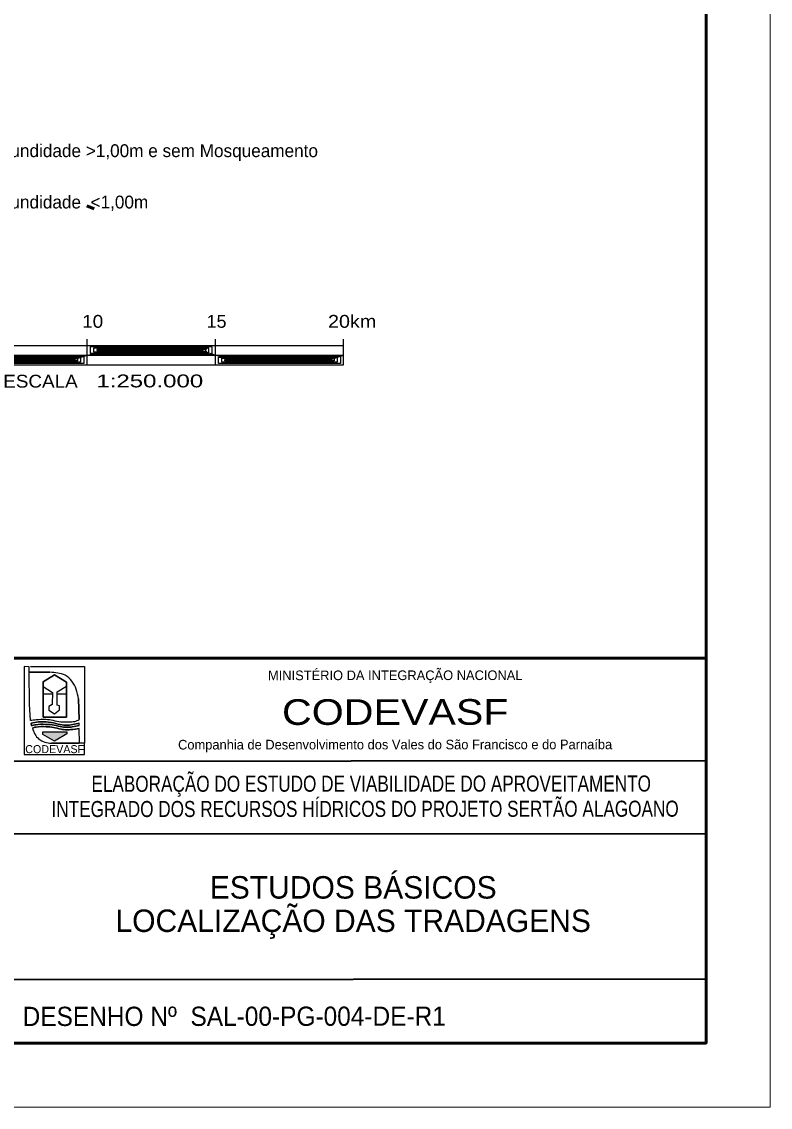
# Model space of a CAD drawing. Extents: x 553962 to 842807, y 8883888 to 9032388.
# Drawn here: x 813629 to 842807, y 8883888 to 8926175 of the extents above; entities that cross this region are included whole.
import ezdxf
from ezdxf.enums import TextEntityAlignment as Align

# ---------------------------------------------------------------- set-up
doc = ezdxf.new("R2010")
doc.units = 0
doc.header["$LTSCALE"] = 160
doc.header["$PDMODE"] = 32
doc.header["$PDSIZE"] = 80
doc.layers.add('1', color=7, linetype='Continuous', lineweight=13)
doc.layers.add('5', color=7, linetype='Continuous', lineweight=13)

msp = doc.modelspace()

# ---------------------------------------------------------------- hatches: boundary and pattern name
at = {"layer": '1'}
msp.add_hatch(color=256, dxfattribs=at).paths.add_polyline_path([(814449.8, 8898515.3), (815389.8, 8898515.3), (815389.8, 8898430.3), (814904.8, 8898152.8), (814454.8, 8898405.3)])

# ---------------------------------------------------------------- linework, layer by layer
at = {"layer": '1', "lineweight": 40}
for p, q in [((796549.8, 8901392.8), (840297.3, 8901390.3)), ((840297.3, 8901390.3), (840307.3, 8886387.8)), ((840307.3, 8901387.8), (840307.3, 8886387.8)), ((796552.3, 8897362.8), (840302.3, 8897390.3)), ((812797.3, 8894535.3), (840302.3, 8894555.3)), ((812802.3, 8888870.3), (840304.8, 8888887.8)), ((796547.3, 8886392.8), (840307.3, 8886387.8))]:
    msp.add_line(p, q, dxfattribs=at)
at = {"layer": '1', "lineweight": 53}
msp.add_line((796557.3, 8901387.8), (840307.3, 8901387.8), dxfattribs=at)
at = {"layer": '1', "lineweight": 25}
for p, q in [((813919.8, 8900840.3), (814729.8, 8900832.8)), ((814459.8, 8899087.8), (814459.8, 8900460.3)), ((814827.3, 8899980.3), (814467.3, 8899985.3)), ((815367.3, 8899975.3), (815009.8, 8899977.8)), ((815872.3, 8898987.8), (815839.8, 8899792.8)), ((815839.8, 8899792.8), (815872.3, 8898987.8)), ((813992.3, 8898852.8), (814012.3, 8898752.8)), ((814017.3, 8898755.3), (813992.3, 8898852.8)), ((814017.3, 8898755.3), (813992.3, 8898852.8)), ((815869.8, 8898760.3), (815872.3, 8898845.3)), ((815882.3, 8898077.8), (815872.3, 8898637.8)), ((815882.3, 8898077.8), (815872.3, 8898637.8)), ((814784.8, 8898067.8), (815872.3, 8898067.8))]:
    msp.add_line(p, q, dxfattribs=at)
at = {"layer": '1'}
msp.add_lwpolyline([(842807.3, 9032387.8), (842807.3, 8883887.8), (553961.7, 8883887.8), (553961.7, 9032387.8)], close=True, dxfattribs=at)
at = {"layer": '1', "lineweight": 53}
msp.add_lwpolyline([(840307.3, 9029887.8), (840307.3, 8886387.8), (560211.7, 8886387.8), (560211.7, 9029887.8)], close=True, dxfattribs=at)
msp.add_lwpolyline([(840307.3, 8901387.8), (840307.3, 8886387.8), (796557.3, 8886387.8)], dxfattribs=at)
at = {"layer": '1', "lineweight": 25}
for points in [[(813919.8, 8901050.3), (813724.8, 8901052.8), (813724.8, 8897632.8), (816079.8, 8897632.8), (816077.3, 8898067.8), (815872.3, 8898067.8), (814784.8, 8898067.8)], [(813919.8, 8901050.3), (813724.8, 8901052.8), (813724.8, 8897632.8), (816079.8, 8897632.8), (816077.3, 8898067.8), (815872.3, 8898067.8), (814784.8, 8898067.8)], [(814729.8, 8900832.8), (813919.8, 8900840.3), (813919.8, 8901050.3)], [(813974.8, 8898952.8), (813929.8, 8899585.3), (813919.8, 8900840.3), (813919.8, 8901050.3)], [(813974.8, 8898952.8), (813929.8, 8899585.3), (813919.8, 8900840.3), (813919.8, 8901050.3)], [(813974.8, 8898952.8), (813929.8, 8899585.3), (813919.8, 8900840.3)], [(813967.3, 8901052.8), (816079.8, 8901052.8), (816077.3, 8898067.8), (815872.3, 8898067.8)], [(814459.8, 8900460.3), (814902.3, 8900735.3), (815374.8, 8900442.8)], [(815374.8, 8900442.8), (814902.3, 8900735.3), (814459.8, 8900460.3), (814459.8, 8899087.8)], [(815374.8, 8900442.8), (815374.8, 8899090.3), (814459.8, 8899087.8)], [(814459.8, 8899087.8), (815374.8, 8899090.3), (815374.8, 8900442.8)], [(814459.8, 8900285.3), (814827.3, 8900047.8), (814822.3, 8899577.8), (814682.3, 8899495.3), (814682.3, 8899362.8), (814902.3, 8899217.8), (815104.8, 8899367.8), (815104.8, 8899527.8), (815009.8, 8899550.3), (815009.8, 8900070.3), (815369.8, 8900287.8)]]:
    msp.add_lwpolyline(points, dxfattribs=at)
msp.add_lwpolyline([(814449.8, 8898515.3), (815389.8, 8898515.3), (815389.8, 8898430.3), (814904.8, 8898152.8), (814454.8, 8898405.3)], close=True, dxfattribs=at)
msp.add_lwpolyline([(814449.8, 8898515.3), (815389.8, 8898515.3), (815389.8, 8898430.3), (814904.8, 8898152.8), (814454.8, 8898405.3)], close=True, dxfattribs=at)
for centre, radius, start, end in [((814701.4, 8898980.4), 1853.2, 70.20108, 89.11971), ((814701.4, 8898980.4), 1853.2, 70.20108, 89.11971), ((814634.9, 8899740.3), 1203.9, 21.25111, 54.78963), ((814634.9, 8899740.3), 1203.9, 21.25111, 54.78963), ((813828.4, 8899561.5), 2024.3, 6.5558, 17.69155), ((813828.4, 8899561.5), 2024.3, 6.5558, 17.69155), ((814799.7, 8898810.8), 763.2, 191.37196, 229.22033), ((814799.7, 8898810.8), 763.2, 191.37196, 229.22033), ((814799.7, 8898810.8), 763.2, 191.37196, 229.22033), ((814812.6, 8898940.3), 872.9, 234.13889, 268.09017), ((814812.6, 8898940.3), 872.9, 234.13889, 268.09017), ((814812.6, 8898940.3), 872.9, 234.13889, 268.09017)]:
    msp.add_arc(centre, radius, start, end, dxfattribs=at)
for points in [[(815872.3, 8898975.3), (815684.8, 8898905.3), (815489.8, 8898887.8), (815342.3, 8898885.3), (815154.8, 8898887.8), (814852.3, 8898950.3), (814564.8, 8898987.8), (814189.8, 8898975.3), (813974.8, 8898952.8)], [(815872.3, 8898975.3), (815684.8, 8898905.3), (815489.8, 8898887.8), (815342.3, 8898885.3), (815154.8, 8898887.8), (814852.3, 8898950.3), (814564.8, 8898987.8), (814189.8, 8898975.3), (813974.8, 8898952.8)], [(815872.3, 8898975.3), (815684.8, 8898905.3), (815489.8, 8898887.8), (815342.3, 8898885.3), (815154.8, 8898887.8), (814852.3, 8898950.3), (814564.8, 8898987.8), (814189.8, 8898975.3), (813974.8, 8898952.8)], [(815872.3, 8898845.3), (815627.3, 8898797.8), (815347.3, 8898772.8), (815057.3, 8898812.8), (814679.8, 8898895.3), (814282.3, 8898897.8), (813992.3, 8898852.8)], [(813992.3, 8898852.8), (814282.3, 8898897.8), (814679.8, 8898895.3), (815057.3, 8898812.8), (815347.3, 8898772.8), (815627.3, 8898797.8), (815872.3, 8898845.3)], [(813992.3, 8898852.8), (814282.3, 8898897.8), (814679.8, 8898895.3), (815057.3, 8898812.8), (815347.3, 8898772.8), (815627.3, 8898797.8), (815872.3, 8898845.3)], [(814012.3, 8898752.8), (814177.3, 8898790.3), (814547.3, 8898805.3), (814812.3, 8898790.3), (815129.8, 8898717.8), (815399.8, 8898692.8), (815602.3, 8898705.3), (815872.3, 8898760.3)], [(815872.3, 8898760.3), (815602.3, 8898705.3), (815399.8, 8898692.8), (815129.8, 8898717.8), (814812.3, 8898790.3), (814547.3, 8898805.3), (814177.3, 8898790.3), (814012.3, 8898752.8)], [(815872.3, 8898760.3), (815602.3, 8898705.3), (815399.8, 8898692.8), (815129.8, 8898717.8), (814812.3, 8898790.3), (814547.3, 8898805.3), (814177.3, 8898790.3), (814012.3, 8898752.8)], [(815872.3, 8898637.8), (815544.8, 8898600.3), (815264.8, 8898600.3), (815162.3, 8898615.3), (814864.8, 8898685.3), (814579.8, 8898712.8), (814179.8, 8898697.8), (814052.3, 8898660.3)], [(814052.3, 8898660.3), (814179.8, 8898697.8), (814579.8, 8898712.8), (814864.8, 8898685.3), (815162.3, 8898615.3), (815264.8, 8898600.3), (815544.8, 8898600.3), (815872.3, 8898637.8)], [(814052.3, 8898660.3), (814179.8, 8898697.8), (814579.8, 8898712.8), (814864.8, 8898685.3), (815162.3, 8898615.3), (815264.8, 8898600.3), (815544.8, 8898600.3), (815872.3, 8898637.8)]]:
    msp.add_spline(points, degree=3, dxfattribs=at)
at = {"layer": '5', "lineweight": 53}
msp.add_line((816172.5, 8919006.7), (816451.1, 8918880.5), dxfattribs=at)
at = {"layer": '5', "lineweight": 25}
for p, q in [((816177.5, 8912812.7), (816177.5, 8913812.7)), ((821177.5, 8912812.7), (821177.5, 8913812.7)), ((826177.5, 8912812.7), (826177.5, 8913812.7)), ((806177.5, 8913562.7), (826177.5, 8913562.7)), ((806177.5, 8913188.7), (826177.5, 8913188.7)), ((806177.5, 8912812.7), (826177.5, 8912812.7))]:
    msp.add_line(p, q, dxfattribs=at)
for points in [[(811552.5, 8913012.7), (815677.5, 8913012.7), (816177.5, 8913188.7), (816302.5, 8913212.7), (821052.5, 8913212.7), (821052.5, 8913512.7), (816302.5, 8913512.7), (816302.5, 8913262.7), (820927.5, 8913262.7), (820927.5, 8913462.7), (816427.5, 8913462.7), (816427.5, 8913312.7), (820802.5, 8913312.7), (820802.5, 8913412.7), (816552.5, 8913412.7), (816552.5, 8913362.7), (820677.5, 8913362.7), (821177.5, 8913188.7), (821302.5, 8913162.7), (826052.5, 8913162.7), (826052.5, 8912862.7), (821302.5, 8912862.7), (821302.5, 8913112.7), (825927.5, 8913112.7), (825927.5, 8912912.7), (821427.5, 8912912.7), (821427.5, 8913062.7), (825802.5, 8913062.7), (825802.5, 8912962.7), (821552.5, 8912962.7), (821552.5, 8913012.7), (825677.5, 8913012.7), (826177.5, 8913188.7)], [(811302.5, 8913162.7), (816052.5, 8913162.7), (816052.5, 8912862.7), (811302.5, 8912862.7)], [(811302.5, 8913112.7), (815927.5, 8913112.7), (815927.5, 8912912.7), (811427.5, 8912912.7)], [(811427.5, 8913062.7), (815802.5, 8913062.7), (815802.5, 8912962.7), (811552.5, 8912962.7)]]:
    msp.add_lwpolyline(points, dxfattribs=at)
at = {"layer": '5'}
for p in [(820802.5, 8913437.7), (820802.5, 8913312.7)]:
    msp.add_point(p, dxfattribs=at)

# ---------------------------------------------------------------- texts
at = {"layer": '1'}
for s, p in [('MINISTÉRIO DA INTEGRAÇÃO NACIONAL', (828189.1, 8900528.4)), ('Companhia de Desenvolvimento dos Vales do São Francisco e do Parnaíba', (828184.4, 8897830.2))]:
    msp.add_text(s, height=375, rotation=0.034, dxfattribs=at).set_placement(p, align=Align.CENTER)
for s, height, width, p in [('CODEVASF', 1000, 1.2, (828188.7, 8898785.4)), ('ELABORAÇÃO DO ESTUDO DE VIABILIDADE DO APROVEITAMENTO', 625, 0.8, (827252, 8896181.8)), ('INTEGRADO DOS RECURSOS HÍDRICOS DO PROJETO SERTÃO ALAGOANO', 625, 0.8, (827015, 8895200.1)), ('DESENHO Nº  SAL-00-PG-004-DE-R1', 750, 0.95, (821913.6, 8887058.4))]:
    msp.add_text(s, height=height, rotation=0.034, dxfattribs=dict(at, width=width)).set_placement(p, align=Align.CENTER)
msp.add_text('CODEVASF', height=312.2, dxfattribs=at).set_placement((813767.3, 8897682.8))
for s, p in [('ESTUDOS BÁSICOS', (826549.8, 8892017)), ('LOCALIZAÇÃO DAS TRADAGENS', (826549.8, 8890716.8))]:
    msp.add_text(s, height=875, dxfattribs=at).set_placement(p, align=Align.CENTER)
at = {"layer": '5'}
for s, p in [('Tradagem com Profundidade >1,00m e sem Mosqueamento', (807281.8, 8920901.3)), ('Tradagem com Profundidade  <1,00m', (807281.8, 8918900.2))]:
    msp.add_text(s, height=500, dxfattribs=at).set_placement(p)
for s, width, p in [('10', 1.1, (815987.1, 8914252.8)), ('15', 1.05, (820832.9, 8914252.8)), ('20km', 1.15, (825568.9, 8914252.8)), ('ESCALA', 1.1, (812909.9, 8911922.1)), ('1:250.000', 1.4, (816539.1, 8911931.6))]:
    msp.add_text(s, height=500, dxfattribs=dict(at, width=width)).set_placement(p)

doc.saveas('drawing.dxf')
